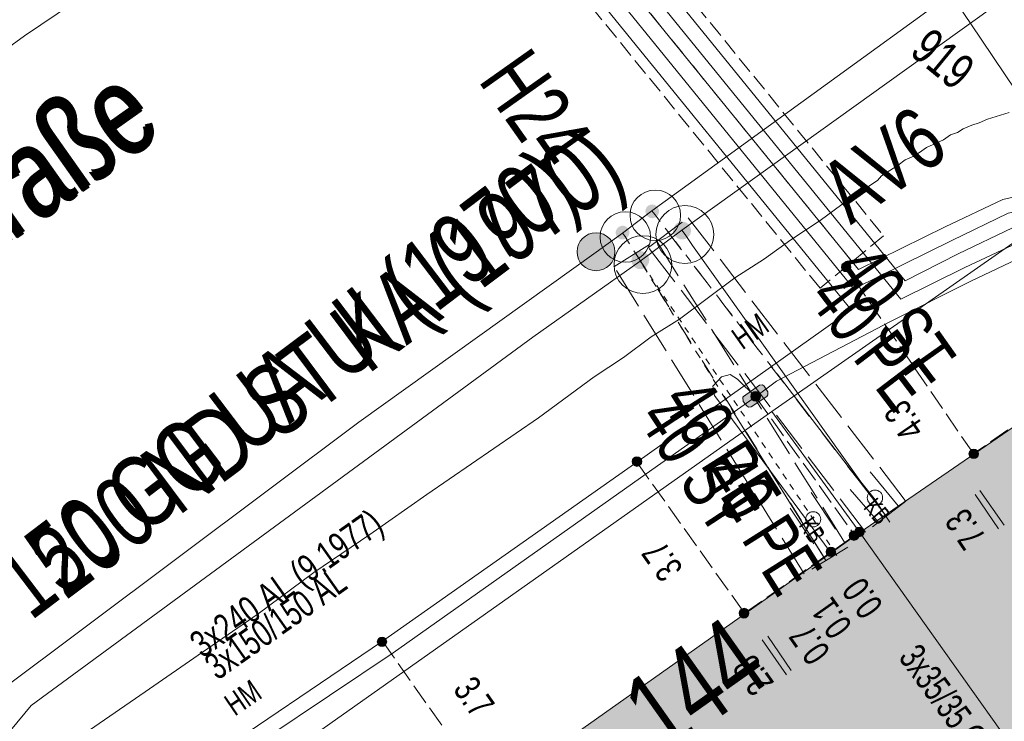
# Model space of a CAD drawing. Header units: metres. Extents: x -740 to 758, y -633 to 854.
# Tile 879 of 1056: x 367 to 387, y 33 to 47. Entities that reach past the tile are written whole.
import ezdxf

# ---------------------------------------------------------------- set-up
doc = ezdxf.new("R2010")
doc.units = ezdxf.units.M
doc.header["$MEASUREMENT"] = 0
for name, pattern in [('125_125', [0.2496, 0.1248, -0.1248]), ('166_166', [0.3328, 0.1664, -0.1664]), ('333_125', [0.4576, 0.3328, -0.1248]), ('333_333', [0.6656, 0.3328, -0.3328]), ('416_125', [0.5408, 0.416, -0.1248]), ('416_416', [0.832, 0.416, -0.416]), ('832_208', [1.04, 0.832, -0.208])]:
    doc.linetypes.add(name, pattern=pattern)
for name, color, linetype in [('Gas.LOVION', 7, 'Continuous'), ('Gis.LOVION', 7, 'Continuous'), ('Grundkarte.LOVION', 7, 'Continuous'), ('Grundkarte_Text.LOVION', 7, 'Continuous'), ('Strom.LOVION', 7, 'Continuous'), ('StromBemass.LOVION', 7, 'Continuous'), ('Telko.LOVION', 7, 'Continuous'), ('Wasser.LOVION', 7, 'Continuous')]:
    doc.layers.add(name, color=color, linetype=linetype)
doc.styles.add('ERSTELLTER_STIL_1', font='arial.ttf')

msp = doc.modelspace()

# ---------------------------------------------------------------- hatches: boundary and pattern name
at = {"layer": 'Gas.LOVION', "linetype": 'Continuous', "lineweight": 13}
for points in [[(380.649, 42.715), (380.661, 42.733), (380.672, 42.752), (380.68, 42.772), (380.685, 42.794), (380.688, 42.816), (380.688, 42.837), (380.685, 42.859), (380.68, 42.88), (380.671, 42.901), (380.661, 42.92), (380.648, 42.938), (380.633, 42.954), (380.616, 42.968), (380.597, 42.979), (380.577, 42.989), (380.557, 42.995), (380.535, 42.999), (380.513, 43.001), (380.491, 42.999), (380.47, 42.995), (380.449, 42.988), (380.429, 42.979), (380.41, 42.967), (380.394, 42.953), (380.379, 42.937), (380.366, 42.919), (380.355, 42.9), (380.347, 42.879), (380.342, 42.858), (380.339, 42.836), (380.339, 42.814), (380.342, 42.793), (380.348, 42.771), (380.356, 42.751), (380.366, 42.732), (380.379, 42.714), (380.394, 42.698), (380.411, 42.684), (380.43, 42.673), (380.45, 42.663), (380.471, 42.657), (380.492, 42.653), (380.514, 42.651), (380.536, 42.653), (380.558, 42.657), (380.578, 42.664), (380.598, 42.673), (380.617, 42.685), (380.634, 42.699)], [(380.649, 42.719), (380.661, 42.736), (380.672, 42.756), (380.68, 42.776), (380.685, 42.797), (380.688, 42.819), (380.688, 42.841), (380.685, 42.863), (380.68, 42.884), (380.671, 42.904), (380.661, 42.923), (380.648, 42.941), (380.633, 42.957), (380.616, 42.971), (380.597, 42.982), (380.578, 42.992), (380.557, 42.998), (380.535, 43.002), (380.513, 43.004), (380.492, 43.002), (380.47, 42.998), (380.449, 42.991), (380.429, 42.982), (380.411, 42.97), (380.394, 42.956), (380.379, 42.94), (380.366, 42.922), (380.356, 42.903), (380.348, 42.883), (380.343, 42.862), (380.34, 42.84), (380.34, 42.818), (380.343, 42.796), (380.348, 42.775), (380.356, 42.755), (380.367, 42.736), (380.38, 42.718), (380.395, 42.702), (380.412, 42.688), (380.43, 42.676), (380.45, 42.667), (380.471, 42.66), (380.493, 42.656), (380.515, 42.655), (380.536, 42.657), (380.558, 42.661), (380.579, 42.668), (380.598, 42.677), (380.617, 42.689), (380.634, 42.703)], [(379.817, 42.126), (379.83, 42.144), (379.841, 42.163), (379.849, 42.184), (379.854, 42.205), (379.857, 42.227), (379.857, 42.249), (379.854, 42.271), (379.848, 42.292), (379.84, 42.312), (379.83, 42.332), (379.817, 42.349), (379.802, 42.365), (379.785, 42.379), (379.766, 42.391), (379.746, 42.4), (379.725, 42.407), (379.704, 42.411), (379.682, 42.412), (379.66, 42.411), (379.638, 42.407), (379.618, 42.4), (379.598, 42.39), (379.579, 42.378), (379.562, 42.364), (379.547, 42.348), (379.535, 42.331), (379.524, 42.311), (379.516, 42.291), (379.511, 42.27), (379.508, 42.248), (379.508, 42.226), (379.511, 42.204), (379.516, 42.183), (379.524, 42.162), (379.535, 42.143), (379.548, 42.126), (379.563, 42.11), (379.58, 42.096), (379.599, 42.084), (379.619, 42.075), (379.639, 42.068), (379.661, 42.064), (379.683, 42.063), (379.705, 42.064), (379.726, 42.068), (379.747, 42.075), (379.767, 42.084), (379.786, 42.096), (379.802, 42.11)], [(379.821, 42.133), (379.834, 42.151), (379.844, 42.17), (379.852, 42.191), (379.858, 42.212), (379.86, 42.234), (379.86, 42.256), (379.857, 42.277), (379.852, 42.299), (379.844, 42.319), (379.833, 42.338), (379.82, 42.356), (379.805, 42.372), (379.788, 42.386), (379.77, 42.397), (379.75, 42.407), (379.729, 42.413), (379.707, 42.418), (379.685, 42.419), (379.663, 42.417), (379.642, 42.413), (379.621, 42.406), (379.601, 42.397), (379.583, 42.385), (379.566, 42.371), (379.551, 42.355), (379.538, 42.337), (379.528, 42.318), (379.52, 42.298), (379.514, 42.276), (379.512, 42.255), (379.512, 42.233), (379.514, 42.211), (379.52, 42.19), (379.528, 42.169), (379.539, 42.15), (379.552, 42.132), (379.567, 42.116), (379.584, 42.103), (379.602, 42.091), (379.622, 42.082), (379.643, 42.075), (379.665, 42.071), (379.686, 42.07), (379.708, 42.071), (379.73, 42.075), (379.751, 42.082), (379.771, 42.091), (379.789, 42.103), (379.806, 42.117)], [(384.954, 37.268), (384.331, 36.838), (384.538, 36.533), (385.161, 36.963)], [(383.947, 36.534), (383.308, 36.117), (383.531, 35.799), (384.141, 36.213)]]:
    msp.add_hatch(color=7, dxfattribs=at).paths.add_polyline_path(points)
at = {"layer": 'Grundkarte.LOVION', "linetype": 'Continuous', "lineweight": 18}
for points in [[(384.035, 36.838), (391.333, 26.587), (391.403, 26.475), (393.586, 27.427), (399.741, 30.069), (399.628, 30.324), (399.856, 30.405), (397.946, 34.829), (397.802, 34.785), (394.894, 41.86), (392.317, 42.525)], [(388.32, 24.755), (391.333, 26.587), (384.035, 36.838), (376.709, 31.659), (383.907, 21.22), (386.792, 23.157), (388.504, 24.389)]]:
    msp.add_hatch(color=9, dxfattribs=at).paths.add_polyline_path(points)
at = {"layer": 'Strom.LOVION', "linetype": 'Continuous', "lineweight": 13}
for points in [[(381.885, 39.332), (382.19, 39.54), (382.216, 39.572), (382.211, 39.63), (382.141, 39.742), (382.109, 39.768), (382.05, 39.762), (381.732, 39.539), (381.719, 39.523), (381.727, 39.435), (381.794, 39.353), (381.827, 39.327)], [(383.895, 36.765), (383.039, 36.15), (383.189, 35.972), (384.029, 36.601)]]:
    msp.add_hatch(color=7, dxfattribs=at).paths.add_polyline_path(points)
at = {"layer": 'StromBemass.LOVION', "linetype": 'Continuous', "lineweight": 13}
for points in [[(383.841, 42.043), (383.848, 42.053), (383.854, 42.063), (383.858, 42.074), (383.861, 42.085), (383.862, 42.097), (383.862, 42.108), (383.861, 42.12), (383.858, 42.131), (383.853, 42.142), (383.848, 42.152), (383.841, 42.162), (383.833, 42.17), (383.824, 42.178), (383.814, 42.184), (383.803, 42.189), (383.792, 42.193), (383.781, 42.195), (383.769, 42.195), (383.758, 42.195), (383.746, 42.192), (383.735, 42.189), (383.724, 42.184), (383.715, 42.177), (383.706, 42.17), (383.698, 42.161), (383.691, 42.152), (383.685, 42.142), (383.681, 42.131), (383.678, 42.119), (383.677, 42.108), (383.677, 42.096), (383.678, 42.085), (383.681, 42.073), (383.685, 42.062), (383.691, 42.052), (383.698, 42.043), (383.706, 42.034), (383.715, 42.027), (383.725, 42.021), (383.736, 42.016), (383.747, 42.012), (383.758, 42.01), (383.77, 42.009), (383.781, 42.01), (383.793, 42.012), (383.804, 42.016), (383.815, 42.021), (383.824, 42.027), (383.833, 42.035)], [(382.045, 39.48), (382.052, 39.489), (382.058, 39.5), (382.062, 39.511), (382.065, 39.522), (382.066, 39.534), (382.066, 39.546), (382.065, 39.558), (382.062, 39.569), (382.057, 39.58), (382.052, 39.591), (382.044, 39.6), (382.036, 39.609), (382.027, 39.617), (382.017, 39.623), (382.006, 39.628), (381.995, 39.632), (381.983, 39.634), (381.971, 39.634), (381.959, 39.634), (381.948, 39.631), (381.936, 39.628), (381.926, 39.623), (381.916, 39.616), (381.907, 39.609), (381.898, 39.6), (381.891, 39.59), (381.886, 39.58), (381.881, 39.569), (381.879, 39.557), (381.877, 39.545), (381.877, 39.533), (381.879, 39.522), (381.882, 39.51), (381.886, 39.499), (381.892, 39.489), (381.899, 39.479), (381.907, 39.47), (381.916, 39.463), (381.926, 39.457), (381.937, 39.451), (381.948, 39.448), (381.96, 39.446), (381.972, 39.445), (381.984, 39.446), (381.996, 39.448), (382.007, 39.452), (382.018, 39.457), (382.028, 39.463), (382.037, 39.471)], [(386.371, 38.341), (386.378, 38.35), (386.384, 38.361), (386.388, 38.372), (386.391, 38.383), (386.393, 38.395), (386.393, 38.407), (386.391, 38.419), (386.388, 38.43), (386.384, 38.442), (386.378, 38.452), (386.371, 38.462), (386.363, 38.47), (386.354, 38.478), (386.343, 38.484), (386.333, 38.489), (386.321, 38.493), (386.31, 38.495), (386.298, 38.496), (386.286, 38.495), (386.274, 38.493), (386.263, 38.489), (386.252, 38.484), (386.242, 38.477), (386.233, 38.47), (386.225, 38.461), (386.218, 38.451), (386.212, 38.441), (386.208, 38.43), (386.205, 38.418), (386.203, 38.407), (386.204, 38.395), (386.205, 38.383), (386.208, 38.371), (386.212, 38.36), (386.218, 38.35), (386.225, 38.34), (386.233, 38.332), (386.243, 38.324), (386.253, 38.318), (386.263, 38.313), (386.275, 38.309), (386.287, 38.307), (386.298, 38.306), (386.31, 38.307), (386.322, 38.309), (386.333, 38.313), (386.344, 38.318), (386.354, 38.324), (386.363, 38.332)], [(386.371, 38.341), (386.378, 38.35), (386.384, 38.361), (386.388, 38.372), (386.391, 38.383), (386.393, 38.395), (386.393, 38.407), (386.391, 38.419), (386.388, 38.43), (386.384, 38.442), (386.378, 38.452), (386.371, 38.462), (386.363, 38.47), (386.354, 38.478), (386.343, 38.484), (386.333, 38.489), (386.321, 38.493), (386.31, 38.495), (386.298, 38.496), (386.286, 38.495), (386.274, 38.493), (386.263, 38.489), (386.252, 38.484), (386.242, 38.477), (386.233, 38.47), (386.225, 38.461), (386.218, 38.451), (386.212, 38.441), (386.208, 38.43), (386.205, 38.418), (386.203, 38.407), (386.204, 38.395), (386.205, 38.383), (386.208, 38.371), (386.212, 38.36), (386.218, 38.35), (386.225, 38.34), (386.233, 38.332), (386.243, 38.324), (386.253, 38.318), (386.263, 38.313), (386.275, 38.309), (386.287, 38.307), (386.298, 38.306), (386.31, 38.307), (386.322, 38.309), (386.333, 38.313), (386.344, 38.318), (386.354, 38.324), (386.363, 38.332)], [(379.69, 38.187), (379.697, 38.197), (379.703, 38.207), (379.707, 38.219), (379.71, 38.23), (379.712, 38.242), (379.712, 38.254), (379.71, 38.266), (379.707, 38.278), (379.702, 38.289), (379.697, 38.299), (379.69, 38.309), (379.681, 38.318), (379.672, 38.325), (379.662, 38.332), (379.651, 38.337), (379.64, 38.341), (379.628, 38.343), (379.616, 38.344), (379.604, 38.343), (379.592, 38.34), (379.581, 38.337), (379.57, 38.332), (379.56, 38.325), (379.55, 38.317), (379.542, 38.309), (379.535, 38.299), (379.529, 38.288), (379.525, 38.277), (379.522, 38.266), (379.521, 38.254), (379.521, 38.242), (379.522, 38.23), (379.525, 38.218), (379.53, 38.207), (379.536, 38.196), (379.543, 38.187), (379.551, 38.178), (379.56, 38.17), (379.57, 38.164), (379.581, 38.159), (379.593, 38.155), (379.604, 38.153), (379.616, 38.152), (379.628, 38.153), (379.64, 38.155), (379.652, 38.159), (379.662, 38.164), (379.673, 38.171), (379.682, 38.178)], [(384.103, 36.793), (384.11, 36.802), (384.116, 36.813), (384.12, 36.824), (384.123, 36.835), (384.125, 36.847), (384.125, 36.859), (384.123, 36.871), (384.12, 36.883), (384.116, 36.894), (384.11, 36.904), (384.103, 36.914), (384.095, 36.922), (384.085, 36.93), (384.075, 36.936), (384.065, 36.941), (384.053, 36.945), (384.041, 36.947), (384.03, 36.948), (384.018, 36.947), (384.006, 36.945), (383.995, 36.941), (383.984, 36.936), (383.974, 36.93), (383.965, 36.922), (383.957, 36.913), (383.95, 36.903), (383.944, 36.893), (383.94, 36.882), (383.937, 36.87), (383.935, 36.859), (383.935, 36.847), (383.937, 36.835), (383.94, 36.823), (383.944, 36.812), (383.95, 36.802), (383.957, 36.792), (383.965, 36.783), (383.974, 36.776), (383.984, 36.77), (383.995, 36.765), (384.007, 36.761), (384.018, 36.759), (384.03, 36.758), (384.042, 36.759), (384.054, 36.761), (384.065, 36.765), (384.076, 36.77), (384.086, 36.776), (384.095, 36.784)], [(383.996, 36.719), (384.003, 36.729), (384.008, 36.74), (384.013, 36.751), (384.016, 36.762), (384.017, 36.774), (384.017, 36.786), (384.015, 36.798), (384.012, 36.809), (384.008, 36.82), (384.002, 36.831), (383.995, 36.84), (383.987, 36.849), (383.978, 36.857), (383.968, 36.863), (383.957, 36.868), (383.946, 36.872), (383.934, 36.874), (383.922, 36.874), (383.91, 36.874), (383.899, 36.871), (383.887, 36.868), (383.876, 36.863), (383.866, 36.856), (383.857, 36.849), (383.849, 36.84), (383.842, 36.83), (383.837, 36.82), (383.832, 36.809), (383.829, 36.797), (383.828, 36.785), (383.828, 36.773), (383.829, 36.762), (383.832, 36.75), (383.837, 36.739), (383.843, 36.729), (383.85, 36.719), (383.858, 36.71), (383.867, 36.703), (383.877, 36.696), (383.888, 36.691), (383.899, 36.688), (383.911, 36.686), (383.923, 36.685), (383.935, 36.686), (383.946, 36.688), (383.958, 36.692), (383.968, 36.697), (383.978, 36.703), (383.988, 36.711)], [(383.536, 36.398), (383.542, 36.407), (383.548, 36.418), (383.552, 36.429), (383.555, 36.44), (383.557, 36.452), (383.557, 36.463), (383.555, 36.475), (383.552, 36.486), (383.548, 36.497), (383.542, 36.508), (383.535, 36.517), (383.527, 36.526), (383.518, 36.533), (383.508, 36.539), (383.497, 36.544), (383.486, 36.548), (383.475, 36.55), (383.463, 36.551), (383.451, 36.55), (383.44, 36.548), (383.428, 36.544), (383.418, 36.539), (383.408, 36.533), (383.399, 36.525), (383.391, 36.517), (383.384, 36.507), (383.378, 36.497), (383.374, 36.486), (383.371, 36.474), (383.37, 36.463), (383.37, 36.451), (383.371, 36.439), (383.374, 36.428), (383.379, 36.417), (383.384, 36.407), (383.391, 36.397), (383.399, 36.389), (383.408, 36.381), (383.418, 36.375), (383.429, 36.37), (383.44, 36.366), (383.452, 36.364), (383.463, 36.364), (383.475, 36.364), (383.487, 36.367), (383.498, 36.37), (383.509, 36.375), (383.518, 36.382), (383.528, 36.389)], [(383.536, 36.398), (383.542, 36.407), (383.548, 36.418), (383.552, 36.429), (383.555, 36.44), (383.557, 36.452), (383.557, 36.463), (383.555, 36.475), (383.552, 36.486), (383.548, 36.497), (383.542, 36.508), (383.535, 36.517), (383.527, 36.526), (383.518, 36.533), (383.508, 36.539), (383.497, 36.544), (383.486, 36.548), (383.475, 36.55), (383.463, 36.551), (383.451, 36.55), (383.44, 36.548), (383.428, 36.544), (383.418, 36.539), (383.408, 36.533), (383.399, 36.525), (383.391, 36.517), (383.384, 36.507), (383.378, 36.497), (383.374, 36.486), (383.371, 36.474), (383.37, 36.463), (383.37, 36.451), (383.371, 36.439), (383.374, 36.428), (383.379, 36.417), (383.384, 36.407), (383.391, 36.397), (383.399, 36.389), (383.408, 36.381), (383.418, 36.375), (383.429, 36.37), (383.44, 36.366), (383.452, 36.364), (383.463, 36.364), (383.475, 36.364), (383.487, 36.367), (383.498, 36.37), (383.509, 36.375), (383.518, 36.382), (383.528, 36.389)], [(381.812, 35.18), (381.819, 35.189), (381.825, 35.2), (381.829, 35.211), (381.832, 35.223), (381.834, 35.234), (381.834, 35.246), (381.832, 35.258), (381.829, 35.27), (381.825, 35.281), (381.819, 35.292), (381.812, 35.301), (381.804, 35.31), (381.794, 35.318), (381.784, 35.324), (381.773, 35.329), (381.762, 35.333), (381.75, 35.335), (381.738, 35.336), (381.726, 35.335), (381.714, 35.332), (381.703, 35.329), (381.692, 35.324), (381.682, 35.317), (381.673, 35.309), (381.665, 35.301), (381.658, 35.291), (381.652, 35.28), (381.648, 35.269), (381.645, 35.258), (381.643, 35.246), (381.643, 35.234), (381.645, 35.222), (381.648, 35.21), (381.652, 35.199), (381.658, 35.189), (381.665, 35.179), (381.673, 35.17), (381.683, 35.163), (381.693, 35.156), (381.704, 35.151), (381.715, 35.148), (381.727, 35.145), (381.739, 35.145), (381.751, 35.146), (381.762, 35.148), (381.774, 35.152), (381.785, 35.157), (381.795, 35.163), (381.804, 35.171)], [(381.817, 35.183), (381.824, 35.192), (381.829, 35.203), (381.834, 35.214), (381.837, 35.226), (381.838, 35.237), (381.838, 35.249), (381.837, 35.261), (381.834, 35.273), (381.829, 35.284), (381.823, 35.294), (381.816, 35.304), (381.808, 35.313), (381.799, 35.32), (381.789, 35.327), (381.778, 35.332), (381.766, 35.335), (381.755, 35.338), (381.743, 35.338), (381.731, 35.338), (381.719, 35.335), (381.708, 35.331), (381.697, 35.326), (381.687, 35.32), (381.678, 35.312), (381.669, 35.304), (381.663, 35.294), (381.657, 35.283), (381.652, 35.272), (381.649, 35.261), (381.648, 35.249), (381.648, 35.237), (381.65, 35.225), (381.653, 35.213), (381.657, 35.202), (381.663, 35.192), (381.67, 35.182), (381.678, 35.173), (381.687, 35.166), (381.697, 35.159), (381.708, 35.154), (381.72, 35.151), (381.731, 35.149), (381.743, 35.148), (381.755, 35.149), (381.767, 35.151), (381.778, 35.155), (381.789, 35.16), (381.799, 35.166), (381.808, 35.174)], [(374.631, 34.614), (374.638, 34.624), (374.643, 34.634), (374.648, 34.645), (374.651, 34.656), (374.652, 34.668), (374.652, 34.68), (374.65, 34.691), (374.647, 34.703), (374.643, 34.714), (374.637, 34.724), (374.631, 34.733), (374.623, 34.742), (374.614, 34.749), (374.604, 34.755), (374.593, 34.76), (374.582, 34.764), (374.57, 34.766), (374.559, 34.767), (374.547, 34.766), (374.536, 34.764), (374.524, 34.76), (374.514, 34.755), (374.504, 34.749), (374.495, 34.741), (374.487, 34.733), (374.48, 34.723), (374.475, 34.713), (374.47, 34.702), (374.467, 34.691), (374.466, 34.679), (374.466, 34.667), (374.468, 34.656), (374.471, 34.645), (374.475, 34.634), (374.481, 34.623), (374.487, 34.614), (374.495, 34.605), (374.505, 34.598), (374.514, 34.592), (374.525, 34.587), (374.536, 34.583), (374.548, 34.581), (374.559, 34.58), (374.571, 34.581), (374.582, 34.583), (374.594, 34.587), (374.604, 34.592), (374.614, 34.598), (374.623, 34.606)]]:
    msp.add_hatch(color=7, dxfattribs=at).paths.add_polyline_path(points)
at = {"layer": 'Wasser.LOVION', "linetype": 'Continuous', "lineweight": 13}
for points in [[(380.022, 43.127), (380.032, 43.14), (380.04, 43.155), (380.046, 43.17), (380.05, 43.187), (380.052, 43.203), (380.052, 43.22), (380.05, 43.236), (380.045, 43.253), (380.039, 43.268), (380.031, 43.283), (380.021, 43.296), (380.01, 43.308), (379.997, 43.319), (379.983, 43.328), (379.968, 43.335), (379.952, 43.34), (379.935, 43.343), (379.918, 43.344), (379.902, 43.343), (379.885, 43.34), (379.87, 43.335), (379.854, 43.327), (379.84, 43.318), (379.827, 43.308), (379.816, 43.296), (379.806, 43.282), (379.798, 43.267), (379.792, 43.252), (379.788, 43.236), (379.786, 43.219), (379.786, 43.202), (379.788, 43.186), (379.792, 43.169), (379.799, 43.154), (379.807, 43.139), (379.817, 43.126), (379.828, 43.114), (379.841, 43.103), (379.855, 43.094), (379.87, 43.087), (379.886, 43.082), (379.903, 43.079), (379.919, 43.078), (379.936, 43.079), (379.952, 43.082), (379.968, 43.087), (379.983, 43.095), (379.997, 43.104), (380.01, 43.114)], [(380.023, 43.121), (380.033, 43.134), (380.041, 43.149), (380.047, 43.164), (380.051, 43.181), (380.053, 43.197), (380.053, 43.214), (380.051, 43.231), (380.047, 43.247), (380.04, 43.262), (380.032, 43.277), (380.022, 43.29), (380.011, 43.303), (379.998, 43.313), (379.984, 43.322), (379.969, 43.329), (379.953, 43.334), (379.936, 43.337), (379.92, 43.338), (379.903, 43.337), (379.886, 43.334), (379.871, 43.329), (379.855, 43.322), (379.841, 43.313), (379.828, 43.302), (379.817, 43.29), (379.807, 43.276), (379.799, 43.261), (379.793, 43.246), (379.789, 43.23), (379.787, 43.213), (379.787, 43.196), (379.789, 43.18), (379.793, 43.164), (379.8, 43.148), (379.808, 43.133), (379.818, 43.12), (379.829, 43.108), (379.842, 43.097), (379.856, 43.088), (379.871, 43.081), (379.887, 43.076), (379.904, 43.073), (379.92, 43.072), (379.937, 43.073), (379.954, 43.076), (379.969, 43.081), (379.985, 43.089), (379.999, 43.098), (380.012, 43.108)], [(379.095, 42.168), (379.123, 42.206), (379.145, 42.248), (379.163, 42.292), (379.174, 42.337), (379.18, 42.384), (379.18, 42.431), (379.174, 42.478), (379.162, 42.524), (379.144, 42.568), (379.122, 42.609), (379.094, 42.647), (379.061, 42.681), (379.025, 42.711), (378.985, 42.736), (378.942, 42.756), (378.897, 42.771), (378.851, 42.779), (378.804, 42.782), (378.757, 42.779), (378.71, 42.77), (378.665, 42.755), (378.623, 42.735), (378.583, 42.71), (378.547, 42.68), (378.515, 42.645), (378.487, 42.607), (378.464, 42.565), (378.447, 42.522), (378.436, 42.476), (378.43, 42.429), (378.43, 42.382), (378.436, 42.335), (378.448, 42.289), (378.465, 42.245), (378.488, 42.204), (378.516, 42.166), (378.549, 42.132), (378.585, 42.102), (378.625, 42.077), (378.668, 42.057), (378.713, 42.042), (378.759, 42.034), (378.806, 42.031), (378.853, 42.034), (378.9, 42.043), (378.944, 42.058), (378.987, 42.078), (379.027, 42.103), (379.063, 42.133)], [(379.432, 42.7), (379.442, 42.713), (379.45, 42.728), (379.456, 42.744), (379.46, 42.76), (379.462, 42.777), (379.462, 42.793), (379.46, 42.81), (379.456, 42.826), (379.45, 42.842), (379.442, 42.857), (379.432, 42.87), (379.42, 42.882), (379.407, 42.893), (379.393, 42.902), (379.378, 42.909), (379.362, 42.914), (379.345, 42.917), (379.328, 42.918), (379.312, 42.917), (379.295, 42.914), (379.279, 42.909), (379.264, 42.902), (379.25, 42.893), (379.237, 42.882), (379.226, 42.87), (379.216, 42.856), (379.208, 42.841), (379.201, 42.826), (379.197, 42.809), (379.195, 42.793), (379.195, 42.776), (379.198, 42.759), (379.202, 42.743), (379.208, 42.727), (379.216, 42.713), (379.226, 42.699), (379.238, 42.687), (379.251, 42.676), (379.265, 42.667), (379.28, 42.66), (379.296, 42.655), (379.313, 42.652), (379.329, 42.651), (379.346, 42.652), (379.363, 42.655), (379.379, 42.66), (379.394, 42.668), (379.408, 42.677), (379.421, 42.687)], [(379.436, 42.705), (379.446, 42.719), (379.454, 42.733), (379.46, 42.749), (379.464, 42.765), (379.466, 42.781), (379.466, 42.798), (379.464, 42.815), (379.459, 42.831), (379.453, 42.846), (379.445, 42.861), (379.435, 42.874), (379.424, 42.886), (379.411, 42.897), (379.397, 42.906), (379.382, 42.913), (379.366, 42.918), (379.349, 42.921), (379.333, 42.922), (379.316, 42.921), (379.3, 42.918), (379.284, 42.913), (379.269, 42.905), (379.255, 42.897), (379.242, 42.886), (379.231, 42.874), (379.221, 42.86), (379.213, 42.845), (379.207, 42.83), (379.203, 42.814), (379.201, 42.797), (379.201, 42.781), (379.203, 42.764), (379.207, 42.748), (379.213, 42.732), (379.221, 42.718), (379.231, 42.704), (379.243, 42.692), (379.256, 42.682), (379.27, 42.673), (379.285, 42.666), (379.301, 42.661), (379.317, 42.657), (379.334, 42.657), (379.35, 42.658), (379.367, 42.661), (379.383, 42.666), (379.398, 42.673), (379.412, 42.682), (379.424, 42.693)], [(384.855, 37.376), (384.264, 36.92), (384.484, 36.631), (385.075, 37.088)], [(383.686, 36.479), (383.044, 36.091), (383.238, 35.77), (383.88, 36.158)]]:
    msp.add_hatch(color=7, dxfattribs=at).paths.add_polyline_path(points)

# ---------------------------------------------------------------- linework, layer by layer
at = {"layer": 'Gas.LOVION', "color": 1, "linetype": 'Continuous', "lineweight": 18}
msp.add_lwpolyline([(428.918, -16.688), (423.232, -12.796), (422.319, -12.073), (420.334, -10.818), (417.39, -4.279), (409.637, 12.889), (396.287, 43.785), (387.308, 45.537), (387.124, 45.608), (386.241, 46.926), (376.008, 61.959), (373.16, 66.454), (372.737, 67.152), (375.494, 84.593), (368.346, 100.268), (368.027, 100.961), (364.679, 108.451), (361.81, 114.821), (356.978, 125.55), (353.595, 133.85), (344.452, 153.911), (336.136, 172.457), (328.782, 189.028)], dxfattribs=at)
at = {"layer": 'Gas.LOVION', "color": 5, "linetype": 'Continuous', "lineweight": 18}
for points in [[(298.071, -17.866), (306.025, -12.315), (315.056, -5.979), (317.653, -4.129), (329.35, 4.108), (336.538, 9.185), (344.928, 14.971), (354.801, 21.906), (362.088, 27.037), (363.495, 28.062), (367.558, 30.942), (368.021, 31.342), (367.188, 32.915), (367.597, 33.413), (377.553, 40.712), (379.682, 42.22), (380.508, 42.833), (390.092, 49.711), (395.588, 49.421), (396.218, 49.63)], [(380.508, 42.833), (380.576, 42.751), (380.716, 42.528), (384.055, 37.845), (384.324, 37.517), (384.636, 37.045)]]:
    msp.add_lwpolyline(points, dxfattribs=at)
at = {"layer": 'Gas.LOVION', "color": 5, "linetype": '125_125', "lineweight": 18}
msp.add_lwpolyline([(379.682, 42.22), (379.733, 42.151), (383.107, 37.117), (383.629, 36.311)], dxfattribs=at)
at = {"layer": 'Gas.LOVION', "color": 251, "linetype": 'Continuous', "lineweight": 13}
for points in [[(384.796, 37.371), (384.243, 38.041)], [(383.555, 36.91), (383.071, 37.631)], [(384.415, 37.038), (383.848, 37.692)], [(383.126, 36.616), (382.658, 37.324)]]:
    msp.add_lwpolyline(points, dxfattribs=at)
at = {"layer": 'Gas.LOVION', "color": 7, "linetype": 'Continuous', "lineweight": 13}
for centre in [(380.567, 42.749), (379.735, 42.152)]:
    msp.add_circle(centre, 0.573, dxfattribs=at)
at = {"layer": 'Gas.LOVION', "color": 251, "linetype": 'Continuous', "lineweight": 13}
for centre, radius in [((384.339, 37.531), 0.152), ((383.112, 37.103), 0.15)]:
    msp.add_circle(centre, radius, dxfattribs=at)
at = {"layer": 'Grundkarte.LOVION', "color": 8, "linetype": 'Continuous', "lineweight": 18}
for points in [[(381.213, 56.335), (380.131, 55.609), (378.032, 54.103), (376.95, 53.377), (375.875, 52.592), (374.793, 51.865), (371.644, 49.607), (370.563, 48.88), (369.487, 48.095), (368.437, 47.342), (367.467, 46.686), (364.653, 44.638)], [(387.004, 45.168), (386.574, 45.037), (386.404, 44.961), (386.26, 44.918), (386.09, 44.842), (385.979, 44.772), (385.835, 44.728), (385.697, 44.626), (385.358, 44.475), (385.22, 44.373), (385.108, 44.303), (384.938, 44.227), (384.801, 44.125), (384.467, 43.915), (384.387, 43.818), (383.804, 43.436), (383.253, 43.028), (382.67, 42.645), (382.145, 42.269), (381.561, 41.887), (380.459, 41.07), (379.902, 40.72), (379.351, 40.311), (378.768, 39.929), (377.665, 39.112), (375.449, 37.595), (374.315, 36.804), (373.207, 36.046), (372.104, 35.228), (370.996, 34.47), (369.862, 33.679), (368.754, 32.921)], [(388.103, 43.295), (382.293, 39.239), (372.534, 32.344), (370.127, 30.661), (369.655, 30.349), (299.405, -18.962)], [(388.103, 43.295), (382.293, 39.239), (372.534, 32.344), (370.127, 30.661), (369.655, 30.349), (299.437, -18.989)]]:
    msp.add_lwpolyline(points, dxfattribs=at)
at = {"layer": 'Grundkarte.LOVION', "color": 253, "linetype": 'Continuous', "lineweight": 18}
msp.add_lwpolyline([(390.973, 16.059), (386.213, 12.756), (384.147, 15.746), (382.91, 17.517), (372.534, 32.344), (382.293, 39.239), (388.103, 43.295), (392.317, 42.525), (394.894, 41.86), (397.946, 34.829), (399.856, 30.405), (401.193, 27.314), (395.032, 24.731), (392.987, 23.881), (392.36, 23.643), (390.276, 22.286), (392.717, 17.264)], close=True, dxfattribs=at)
at = {"layer": 'Grundkarte.LOVION', "color": 8, "linetype": 'Continuous', "lineweight": 18}
for points in [[(384.035, 36.838), (382.293, 39.239), (388.103, 43.295), (392.317, 42.525), (394.894, 41.86), (397.946, 34.829), (399.856, 30.405), (401.193, 27.314), (395.032, 24.731), (392.987, 23.881), (392.917, 23.993), (392.465, 24.687), (391.403, 26.475), (391.333, 26.587)], [(384.035, 36.838), (392.317, 42.525), (394.894, 41.86), (397.802, 34.785), (397.946, 34.829), (399.856, 30.405), (399.628, 30.324), (399.741, 30.069), (393.586, 27.427), (391.403, 26.475), (391.333, 26.587)], [(382.91, 17.517), (372.534, 32.344), (382.293, 39.239), (384.035, 36.838), (391.333, 26.587), (391.403, 26.475), (392.465, 24.687), (392.917, 23.993), (392.36, 23.643), (390.06, 22.679), (390.276, 22.286), (392.717, 17.264), (390.973, 16.059), (386.213, 12.756), (384.147, 15.746)], [(388.32, 24.755), (388.504, 24.389), (386.792, 23.157), (383.907, 21.22), (376.709, 31.659), (384.035, 36.838), (391.333, 26.587)]]:
    msp.add_lwpolyline(points, close=True, dxfattribs=at)
at = {"layer": 'Strom.LOVION', "color": 150, "linetype": 'Continuous', "lineweight": 18}
for points in [[(393.371, 116.99), (366.027, 102.229), (365.773, 101.952), (365.754, 101.537), (368.84, 92.351), (370.593, 87.114), (371.497, 83.463), (371.927, 80.875), (372.142, 78.679), (372.437, 75.959), (372.319, 74.145), (371.891, 72.019), (370.636, 68.986), (367.919, 64.434), (367.331, 63.49), (384.936, 41.833), (385.992, 42.364), (387.065, 42.883)], [(361.621, 61.587), (363.245, 62.514), (364.47, 62.826), (366.14, 62.827), (367.503, 62.487), (367.923, 62.277), (384.853, 41.47), (386.122, 42.096), (387.168, 42.583), (388.569, 42.912), (390.056, 43.279), (391.496, 43.361), (394.035, 42.781), (395.041, 42.466), (395.424, 42.178)], [(395.178, 41.977), (394.892, 42.185), (393.96, 42.493), (392.434, 42.832), (391.466, 43.062), (390.098, 43.002), (388.643, 42.609), (387.269, 42.312), (386.252, 41.828), (384.646, 41.021), (382.382, 39.839), (381.969, 39.533), (379.798, 38.005), (374.781, 34.456), (372.257, 32.761), (368.042, 29.925)]]:
    msp.add_lwpolyline(points, dxfattribs=at)
at = {"layer": 'Strom.LOVION', "color": 1, "linetype": 'Continuous', "lineweight": 18}
for points in [[(396.121, 42.764), (395.435, 43.273), (394.277, 43.633), (392.69, 43.995), (391.586, 44.256), (389.908, 44.181), (388.366, 43.779), (386.877, 43.441), (385.733, 42.901), (384.013, 42.053), (367.604, 62.216), (369.538, 65.257), (371.306, 68.031)], [(370.796, 67.804), (369.286, 65.41), (367.236, 62.195), (383.917, 41.674), (385.863, 42.633), (386.978, 43.17), (388.424, 43.489), (389.966, 43.891), (391.556, 43.958), (392.631, 43.693), (394.186, 43.358), (395.299, 43.008), (395.888, 42.578), (401.625, 30.755), (410.906, 9.584), (407.351, 8.01)], [(367.151, 29.661), (374.566, 34.686), (379.613, 38.238), (383.869, 41.255), (366.856, 62.158), (369.019, 65.576), (370.289, 67.548)]]:
    msp.add_lwpolyline(points, dxfattribs=at)
at = {"layer": 'Strom.LOVION', "color": 7, "linetype": '333_125', "lineweight": 13}
msp.add_lwpolyline([(368.653, 62.215), (384.509, 42.722), (383.251, 41.683), (367.395, 61.176)], close=True, dxfattribs=at)
at = {"layer": 'Strom.LOVION', "color": 9, "linetype": '333_333', "lineweight": 18}
msp.add_lwpolyline([(383.879, 42.217), (368.023, 61.71)], dxfattribs=at)
at = {"layer": 'Strom.LOVION', "color": 5, "linetype": 'Continuous', "lineweight": 18}
msp.add_lwpolyline([(381.969, 39.533), (381.61, 39.882), (381.468, 39.971), (381.295, 39.925), (381.121, 39.745), (381.154, 39.556), (383.452, 36.456)], dxfattribs=at)
at = {"layer": 'Strom.LOVION', "color": 7, "linetype": 'Continuous', "lineweight": 13}
msp.add_lwpolyline([(381.885, 39.332), (381.827, 39.327), (381.794, 39.353), (381.727, 39.435), (381.719, 39.523), (381.732, 39.539), (382.05, 39.762), (382.109, 39.768), (382.141, 39.742), (382.211, 39.63), (382.216, 39.572), (382.19, 39.54)], close=True, dxfattribs=at)
at = {"layer": 'StromBemass.LOVION', "color": 7, "linetype": '416_125', "lineweight": 13}
for points in [[(392.33, 42.541), (386.291, 38.404), (383.757, 42.102)], [(381.969, 39.533), (383.937, 36.784)], [(379.613, 38.238), (381.753, 35.241), (383.937, 36.784), (384.019, 36.851)], [(374.566, 34.686), (376.709, 31.659)]]:
    msp.add_lwpolyline(points, dxfattribs=at)
at = {"layer": 'StromBemass.LOVION', "color": 7, "linetype": 'Continuous', "lineweight": 13}
for points in [[(386.791, 36.916), (386.326, 37.594)], [(386.903, 36.986), (386.421, 37.677)], [(382.677, 34.105), (382.212, 34.783)], [(382.582, 34.021), (382.1, 34.713)]]:
    msp.add_lwpolyline(points, dxfattribs=at)
for centre, radius in [((383.769, 42.102), 0.093), ((381.972, 39.54), 0.0948), ((386.298, 38.401), 0.0948), ((386.298, 38.401), 0.0948), ((379.616, 38.248), 0.0956), ((384.03, 36.853), 0.0949), ((383.922, 36.78), 0.0948), ((383.463, 36.457), 0.0936), ((383.463, 36.457), 0.0936), ((381.738, 35.24), 0.0954), ((381.743, 35.243), 0.0952), ((374.559, 34.674), 0.0931)]:
    msp.add_circle(centre, radius, dxfattribs=at)
at = {"layer": 'Wasser.LOVION', "color": 150, "linetype": 'Continuous', "lineweight": 18}
for points in [[(319.304, -2.12), (324.71, 1.541), (328.699, 4.266), (331.678, 6.449), (338.718, 11.378), (344.242, 15.185), (348.658, 18.232), (354.171, 22.155), (361.232, 27.175), (363.337, 28.623), (365.864, 30.584), (366.662, 33.455), (366.895, 33.64), (374.097, 39.029), (378.807, 42.401), (379.332, 42.777), (379.909, 43.218), (389.307, 50.033)], [(382.397, 39.988), (384.566, 37.156)], [(381.507, 39.266), (383.365, 36.285)]]:
    msp.add_lwpolyline(points, dxfattribs=at)
at = {"layer": 'Wasser.LOVION', "color": 150, "linetype": '166_166', "lineweight": 18}
for points in [[(379.909, 43.218), (379.976, 43.136), (382.397, 39.988)], [(379.332, 42.777), (379.383, 42.708), (381.507, 39.266)]]:
    msp.add_lwpolyline(points, dxfattribs=at)
at = {"layer": 'Wasser.LOVION', "color": 7, "linetype": '832_208', "lineweight": 13}
for points in [[(384.95, 37.46), (384.152, 36.85), (379.848, 42.488), (380.632, 43.082)], [(382.933, 36.021), (379.16, 42.11), (379.996, 42.635), (383.798, 36.549)]]:
    msp.add_lwpolyline(points, close=True, dxfattribs=at)
at = {"layer": 'Wasser.LOVION', "color": 252, "linetype": '416_416', "lineweight": 18}
for points in [[(380.248, 42.778), (384.566, 37.156)], [(379.593, 42.374), (383.365, 36.285)]]:
    msp.add_lwpolyline(points, dxfattribs=at)
at = {"layer": 'Wasser.LOVION', "color": 7, "linetype": 'Continuous', "lineweight": 13}
for centre, radius in [((379.981, 43.129), 0.502), ((379.386, 42.699), 0.5), ((378.805, 42.407), 0.376)]:
    msp.add_circle(centre, radius, dxfattribs=at)

# ---------------------------------------------------------------- texts
at = {"layer": 'Gas.LOVION', "color": 7, "linetype": 'Continuous', "lineweight": 13, "insert": (383.866, 42.915), "char_height": 1.24491, "attachment_point": 7, "rotation": 35.2428, "style": 'ERSTELLTER_STIL_1'}
msp.add_mtext('{\\A1;\\W0.74347x;AV6}', dxfattribs=at)
at = {"layer": 'Gas.LOVION', "color": 5, "linetype": 'Continuous', "lineweight": 18, "attachment_point": 7, "style": 'ERSTELLTER_STIL_1'}
for s, insert, char_height, rotation in [('{\\A1;\\W0.72102x;200 ND ST KA (1970)}', (368.537, 35.143), 1.42278, 36.767), ('{\\A1;\\W0.71557x;40 ST}', (383.448, 42.033), 1.06711, 305.245), ('{\\A1;\\W0.71559x;40 ST}', (379.599, 39.093), 1.06707, 303.2467), ('{\\A1;\\W0.71556x;KB}', (384.096, 37.329), 0.35572, 310.2425), ('{\\A1;\\W0.71562x;KB}', (382.814, 36.987), 0.35569, 304.2461)]:
    msp.add_mtext(s, dxfattribs=dict(at, insert=insert, char_height=char_height, rotation=rotation))
at = {"layer": 'Gis.LOVION', "color": 44, "linetype": 'Continuous', "lineweight": 18, "attachment_point": 7, "style": 'ERSTELLTER_STIL_1'}
for s, insert, char_height, rotation in [('{\\A1;\\W0.72142x;Varresbecker Straße}', (356.767, 35.222), 1.77843, 35.2419), ('{\\A1;\\W0.72141x;Varresbecker Straße}', (356.726, 35.172), 1.77844, 35.2435), ('{\\A1;\\W0.72141x;Varresbecker Straße}', (356.751, 35.166), 1.77846, 35.2433)]:
    msp.add_mtext(s, dxfattribs=dict(at, insert=insert, char_height=char_height, rotation=rotation))
at = {"layer": 'Grundkarte_Text.LOVION', "color": 8, "linetype": 'Continuous', "lineweight": 18, "insert": (380.135, 32.381), "char_height": 1.60081, "attachment_point": 7, "rotation": 35.3235, "style": 'ERSTELLTER_STIL_1'}
msp.add_mtext('{\\A1;\\W0.71561x;144}', dxfattribs=at)
at = {"layer": 'Strom.LOVION', "color": 7, "linetype": 'Continuous', "lineweight": 13, "char_height": 0.4446, "attachment_point": 7, "style": 'ERSTELLTER_STIL_1'}
for s, insert, rotation in [('{\\A1;\\W0.71559x;HM}', (381.709, 40.452), 35.2426), ('{\\A1;\\W0.71560x;HM}', (371.639, 33.189), 34.242)]:
    msp.add_mtext(s, dxfattribs=dict(at, insert=insert, rotation=rotation))
at = {"layer": 'Strom.LOVION', "color": 1, "linetype": 'Continuous', "lineweight": 18, "insert": (371.093, 34.205), "char_height": 0.53353, "attachment_point": 7, "rotation": 35.239, "style": 'ERSTELLTER_STIL_1'}
msp.add_mtext('{\\A1;\\W0.72372x;3x240 AL (9.1977)}', dxfattribs=at)
at = {"layer": 'Strom.LOVION', "color": 150, "linetype": 'Continuous', "lineweight": 18, "insert": (371.3, 33.894), "char_height": 0.53356, "attachment_point": 7, "rotation": 35.2436, "style": 'ERSTELLTER_STIL_1'}
msp.add_mtext('{\\A1;\\W0.69467x;3x150/150 AL }', dxfattribs=at)
at = {"layer": 'Strom.LOVION', "color": 5, "linetype": 'Continuous', "lineweight": 18, "insert": (384.785, 34.356), "char_height": 0.53355, "attachment_point": 7, "rotation": 306.2449, "style": 'ERSTELLTER_STIL_1'}
msp.add_mtext('{\\A1;\\W0.67980x;3x35/35 CU }', dxfattribs=at)
at = {"layer": 'StromBemass.LOVION', "color": 7, "linetype": 'Continuous', "lineweight": 13, "attachment_point": 7, "style": 'ERSTELLTER_STIL_1'}
for s, insert, char_height, rotation in [('{\\A1;\\W0.71558x;4.3}', (385.354, 38.903), 0.53355, 124.2389), ('{\\A1;\\W0.71558x;7.3}', (386.565, 36.753), 0.53355, 124.2389), ('{\\A1;\\W0.71560x;3.7}', (380.555, 36.129), 0.53355, 125.2393), ('{\\A1;\\W0.71562x;0.0}', (384.528, 35.394), 0.5335, 125.2426), ('{\\A1;\\W0.71562x;0.1}', (383.913, 34.996), 0.5335, 125.2426), ('{\\A1;\\W0.71562x;0.7}', (383.48, 34.479), 0.5335, 125.2426), ('{\\A1;\\W0.71556x;2.8}', (382.359, 33.863), 0.53355, 125.2393), ('{\\A1;\\W0.71560x;3.7}', (375.948, 33.727), 0.53353, 305.246)]:
    msp.add_mtext(s, dxfattribs=dict(at, insert=insert, char_height=char_height, rotation=rotation))
at = {"layer": 'Telko.LOVION', "color": 7, "linetype": 'Continuous', "lineweight": 13, "insert": (384.998, 46.325), "char_height": 0.71141, "attachment_point": 7, "rotation": 320.5833, "style": 'ERSTELLTER_STIL_1'}
msp.add_mtext('{\\A1;\\W0.71556x;919}', dxfattribs=at)
at = {"layer": 'Wasser.LOVION', "color": 7, "linetype": 'Continuous', "lineweight": 13, "insert": (376.45, 45.804), "char_height": 1.24488, "attachment_point": 7, "rotation": 305.246, "style": 'ERSTELLTER_STIL_1'}
msp.add_mtext('{\\A1;\\W0.71564x;H24}', dxfattribs=at)
at = {"layer": 'Wasser.LOVION', "color": 150, "linetype": 'Continuous', "lineweight": 18, "attachment_point": 7, "style": 'ERSTELLTER_STIL_1'}
for s, insert, char_height, rotation in [('{\\A1;\\W0.71971x;150 GG UA UI (1970)}', (367.849, 34.736), 1.42281, 37.2445), ('{\\A1;\\W0.71558x;40 PE}', (382.969, 41.472), 1.0671, 307.2441), ('{\\A1;\\W0.71557x;40 PE}', (380.057, 39.438), 1.06712, 302.244), ('{\\A1;\\W0.71556x;40 PE}', (380.866, 37.965), 1.06712, 302.244)]:
    msp.add_mtext(s, dxfattribs=dict(at, insert=insert, char_height=char_height, rotation=rotation))

doc.saveas('drawing.dxf')
